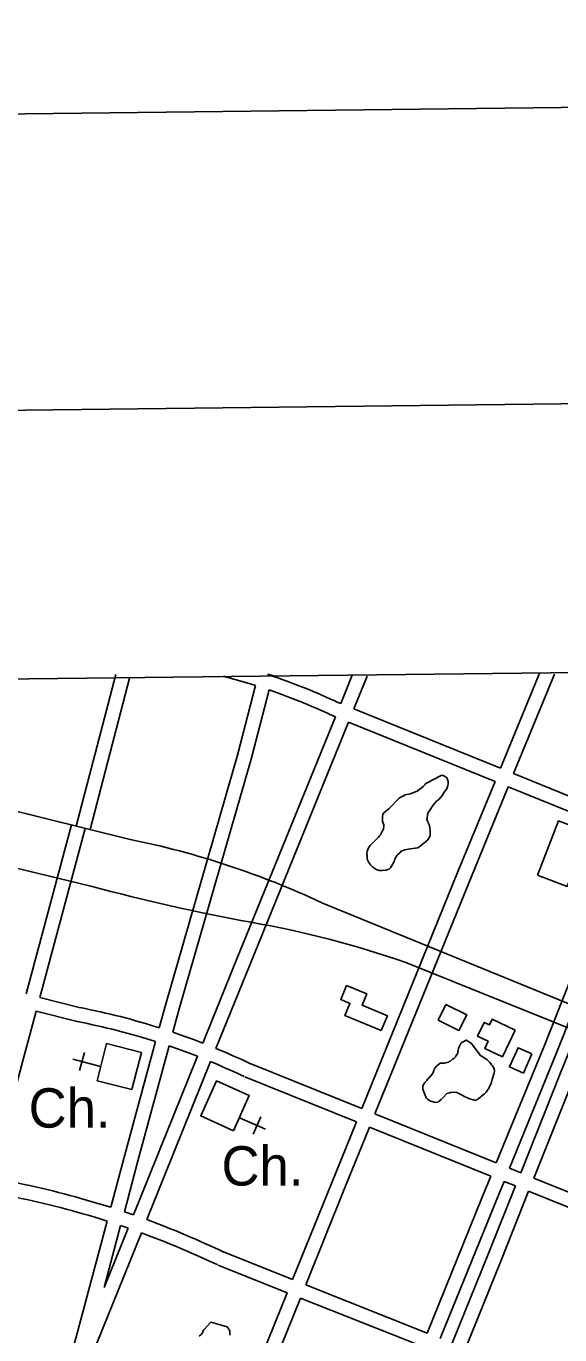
# Model space of a CAD drawing. Extents: x 3677843 to 3715951, y 511991 to 537744.
# Drawn here: x 3699009 to 3700134, y 534400 to 537161 of the extents above; entities that cross this region are included whole.
import ezdxf

# ---------------------------------------------------------------- set-up
doc = ezdxf.new("R2010")
doc.units = 0
for name, color, linetype in [('G-ANNO-NPLT', 7, 'Continuous'), ('V-ANNO-SYMB', 7, 'Continuous'), ('V-BLDG-OTLN', 7, 'Continuous'), ('V-GRID-FRAM', 7, 'Continuous'), ('V-ROAD-CNTR', 7, 'Continuous'), ('V-SITE-OTLN', 7, 'Continuous'), ('V-SITE-OTLN-IDEN', 7, 'Continuous'), ('V-SITE-VEGE', 7, 'Continuous')]:
    doc.layers.add(name, color=color, linetype=linetype)

msp = doc.modelspace()

# ---------------------------------------------------------------- linework, layer by layer
at = {"layer": 'G-ANNO-NPLT'}
msp.add_lwpolyline([(3678703.9, 512574.2), (3715368.2, 512995.5), (3715090.5, 537160.6), (3678426.3, 536739.3)], close=True, dxfattribs=at)
at = {"layer": 'V-ANNO-SYMB'}
msp.add_lwpolyline([(3681446.7, 513230.8), (3714527.7, 513611), (3714264.4, 536526), (3681183.4, 536145.9), (3681446.7, 513230.8)], dxfattribs=at)
at = {"layer": 'V-BLDG-OTLN'}
for points in [[(3700087.3, 535369.8), (3700131.3, 535484.3), (3700193.8, 535460.3), (3700149.8, 535345.8)], [(3699757.6, 535041.7), (3699681, 535073.5), (3699691.7, 535099.3), (3699672.2, 535107.4), (3699684.4, 535136.9), (3699727.1, 535119.2), (3699717.2, 535095.3), (3699770.6, 535073.1)], [(3699894, 535097), (3699877.7, 535063.9), (3699921.4, 535042.3), (3699937.8, 535075.4)], [(3700039.8, 535042.4), (3700012.9, 534986.3), (3699975.7, 535004.1), (3699982.9, 535019.2), (3699960.6, 535029.9), (3699974.6, 535059.1), (3699985.7, 535053.7), (3699991.4, 535065.6)], [(3700075.3, 534992.7), (3700057.3, 534952.2), (3700028.1, 534965.2), (3700046.1, 535005.7)]]:
    msp.add_lwpolyline(points, close=True, dxfattribs=at)
at = {"layer": 'V-GRID-FRAM'}
msp.add_lwpolyline([(3681899.6, 535587.1), (3713561.2, 535950.9), (3713778.1, 517769.3), (3682100.6, 517405.3), (3681899.6, 535587.1)], dxfattribs=at)
at = {"layer": 'V-ROAD-CNTR'}
for points in [[(3699228.3, 535444.9), (3698397.6, 535651.3), (3697903, 535774.2)], [(3699114.7, 535473.3), (3699198, 535793.1)], [(3699143.7, 535465.8), (3699227, 535785.5)], [(3699424.4, 535789.4), (3699474.2, 535775.1), (3699483.5, 535772.4), (3699492.6, 535769.6)], [(3699531, 535790), (3699518, 535793.8)], [(3699523.3, 535791.3), (3699530.1, 535789), (3699539.6, 535785.8), (3699549, 535782.5), (3699558.4, 535779.1), (3699567.7, 535775.7), (3699577, 535772.1), (3699586.3, 535768.6), (3699595.6, 535764.9), (3699604.8, 535761.1), (3699614.1, 535757.3), (3699623.2, 535753.4), (3699632.4, 535749.4), (3699641.5, 535745.4), (3699650.6, 535741.3), (3699659.6, 535737.1), (3699663.6, 535735.2)], [(3699672.2, 535731.8), (3699696.4, 535791.3)], [(3699699.9, 535720.5), (3699728, 535789.4)], [(3700008.8, 535595.1), (3700091.8, 535797.4)], [(3700036.6, 535583.9), (3700122.8, 535793.9)], [(3697451.6, 535769.1), (3698020.6, 535626.5), (3698897.8, 535406.3), (3699145.6, 535346.4)], [(3699289.7, 535047.9), (3699302.7, 535095.6), (3699454.5, 535622.6), (3699492.6, 535769.6)], [(3699318.3, 535038.6), (3699331.6, 535087.6), (3699483.4, 535614.7), (3699521.2, 535760.4)], [(3699521.2, 535760.4), (3699538.9, 535754.2), (3699548.1, 535750.9), (3699557.2, 535747.6), (3699566.3, 535744.1), (3699575.4, 535740.6), (3699584.4, 535737), (3699593.5, 535733.4), (3699602.4, 535729.6), (3699611.4, 535725.8), (3699620.3, 535722), (3699629.2, 535718), (3699638.1, 535714), (3699646.9, 535709.9), (3699650.9, 535708)], [(3699662.9, 535735.5), (3699672.2, 535731.8)], [(3699699.9, 535720.5), (3700008.8, 535595.1)], [(3699381.3, 535015.5), (3699444, 535170.8), (3699660.8, 535704)], [(3699409.2, 535004.3), (3699471.8, 535159.6), (3699688.6, 535692.7)], [(3699651.6, 535707.7), (3699660.8, 535704)], [(3699688.6, 535692.7), (3699997.4, 535567.4)], [(3700036.6, 535583.9), (3700271, 535488.7), (3700288.4, 535481.8)], [(3699716.5, 534877.2), (3699920, 535378.5), (3699997.4, 535567.4)], [(3699744.4, 534865.9), (3699947.8, 535367.2), (3700025.2, 535556.1)], [(3700025.2, 535556.1), (3700259.9, 535460.9), (3700277.3, 535454)], [(3699009.1, 535119.3), (3699104.7, 535475.9)], [(3699038.1, 535111.9), (3699133.7, 535468.1)], [(3700000, 534762.8), (3700100.7, 535009.3), (3700255.6, 535400), (3700277.3, 535454)], [(3700027.9, 534751.6), (3700128.5, 534998.1), (3700283.5, 535388.9), (3700305.1, 535442.9)], [(3700051.6, 534742), (3700135.8, 534952.9), (3700330.9, 535432.7)], [(3700079.5, 534730.8), (3700163.6, 534941.7), (3700358.8, 535421.6)], [(3700502.6, 534955.7), (3699632.6, 535311.5)], [(3699809.3, 535185.6), (3700477.5, 534916.2)], [(3699038.1, 535111.9), (3699123.7, 535090)], [(3698936.3, 534733.3), (3699002.9, 534980.5), (3699030.4, 535082.9)], [(3699030.4, 535082.9), (3699116.3, 535060.9)], [(3699122.9, 535090.2), (3699133.6, 535088.1), (3699144.3, 535085.9), (3699154.9, 535083.7), (3699165.6, 535081.3), (3699176.3, 535078.9), (3699186.9, 535076.4), (3699197.5, 535073.8), (3699208.1, 535071.2), (3699218.7, 535068.4), (3699229.2, 535065.6), (3699239.7, 535062.7), (3699250.2, 535059.8), (3699260.7, 535056.7), (3699271.2, 535053.6), (3699289.7, 535047.9)], [(3699117.1, 535060.8), (3699127.7, 535058.7), (3699138.2, 535056.5), (3699148.6, 535054.3), (3699159.1, 535052), (3699169.5, 535049.7), (3699179.9, 535047.2), (3699190.3, 535044.7), (3699200.7, 535042.1), (3699211, 535039.4), (3699221.4, 535036.7), (3699231.7, 535033.8), (3699242, 535030.9), (3699252.3, 535027.9), (3699281.9, 535019.1)], [(3699318.3, 535038.6), (3699343.7, 535029.6), (3699354, 535025.8), (3699364.2, 535022), (3699381.3, 535015.5)], [(3699187.5, 534669), (3699215, 534771.9), (3699281.9, 535019.1)], [(3699216, 534659.5), (3699244, 534764.1), (3699310.4, 535009.5)], [(3699310.4, 535009.5), (3699323.5, 535004.9), (3699333.6, 535001.3), (3699343.6, 534997.7), (3699370.2, 534987.8)], [(3699409.2, 535004.3), (3699425, 534997.6), (3699435, 534993.2), (3699445, 534988.8), (3699455, 534984.3), (3699464.9, 534979.8), (3699474.8, 534975.1), (3699481.7, 534971.8)], [(3699235.1, 534653), (3699370.2, 534987.8)], [(3699263.4, 534643), (3699397.9, 534976.5)], [(3699397.9, 534976.5), (3699413.2, 534970), (3699423, 534965.7), (3699432.8, 534961.4), (3699442.5, 534957), (3699452.3, 534952.6), (3699462, 534948), (3699468.8, 534944.7)], [(3699480.9, 534972.2), (3699716.5, 534877.2)], [(3699469.7, 534944.4), (3699705.3, 534849.4)], [(3699744.4, 534865.9), (3700000, 534762.8)], [(3699570.7, 534516.7), (3699652.6, 534719.6), (3699705.3, 534849.4)], [(3699598.6, 534505.6), (3699680.4, 534708.4), (3699733.1, 534838.1)], [(3699733.1, 534838.1), (3699988.7, 534735)], [(3700027.9, 534751.6), (3700051.6, 534742)], [(3699854.1, 534403.6), (3699970.6, 534690.6), (3699988.7, 534735)], [(3699882, 534392.5), (3699998.4, 534679.3), (3700016.5, 534723.8)], [(3700016.5, 534723.8), (3700040.5, 534714.1)], [(3700079.5, 534730.8), (3700370.2, 534613.5), (3700397.6, 534602.1)], [(3698980.9, 534722.2), (3698992.9, 534719.8), (3699005, 534717.3), (3699017, 534714.7), (3699029, 534712), (3699041.1, 534709.2), (3699053.1, 534706.4), (3699065, 534703.5), (3699077, 534700.5), (3699088.9, 534697.4), (3699100.9, 534694.3), (3699112.7, 534691.1), (3699124.6, 534687.8), (3699136.5, 534684.4), (3699148.3, 534680.9), (3699160.1, 534677.4), (3699187.5, 534669)], [(3699907.4, 534382.3), (3699983.1, 534570.3), (3700040.5, 534714.1)], [(3699935.3, 534371.2), (3700011, 534559.1), (3700068.3, 534702.9)], [(3700068.3, 534702.9), (3700358.8, 534585.8), (3700386.3, 534574.3)], [(3698974.9, 534692.8), (3698986.9, 534690.4), (3698998.7, 534687.9), (3699010.6, 534685.4), (3699022.4, 534682.7), (3699034.3, 534680), (3699046.1, 534677.2), (3699057.9, 534674.4), (3699069.6, 534671.4), (3699081.4, 534668.4), (3699093.1, 534665.3), (3699104.8, 534662.1), (3699116.5, 534658.9), (3699128.2, 534655.6), (3699139.8, 534652.2), (3699151.4, 534648.7), (3699163, 534645.1), (3699179.7, 534639.9)], [(3699216, 534659.5), (3699235.1, 534653)], [(3699263.4, 534643), (3699288.4, 534633.5), (3699299.9, 534629), (3699311.3, 534624.5), (3699322.8, 534619.9), (3699334.2, 534615.2), (3699345.5, 534610.5), (3699356.9, 534605.7), (3699368.2, 534600.8), (3699379.5, 534595.8), (3699390.7, 534590.7), (3699401.9, 534585.6), (3699413.1, 534580.4), (3699424.3, 534575.2), (3699425.5, 534574.6)], [(3699087, 534293.2), (3699179.7, 534639.9)], [(3699118.1, 534283), (3699252.1, 534615)], [(3699173.3, 534500), (3699208.2, 534630.5)], [(3699173.3, 534500), (3699223.8, 534625.1)], [(3699208.2, 534630.5), (3699220.7, 534626.2), (3699223.8, 534625.1)], [(3699252.1, 534615), (3699266.3, 534609.8), (3699277.6, 534605.5), (3699288.9, 534601.1), (3699300.2, 534596.6), (3699311.5, 534592.1), (3699322.7, 534587.5), (3699333.9, 534582.8), (3699345.1, 534578.1), (3699356.2, 534573.3), (3699367.3, 534568.4), (3699378.4, 534563.4), (3699389.4, 534558.4), (3699400.4, 534553.3), (3699411.4, 534548.1), (3699412.6, 534547.5)], [(3699424.7, 534575), (3699570.7, 534516.7)], [(3699413.5, 534547.1), (3699559.5, 534488.9)], [(3699598.6, 534505.6), (3699854.1, 534403.6)], [(3699427.3, 534161.4), (3699559.5, 534488.9)], [(3699455.1, 534150.1), (3699587.3, 534477.7)], [(3699587.3, 534477.7), (3699842.8, 534375.8)]]:
    msp.add_lwpolyline(points, dxfattribs=at)
for centre, radius, start, end in [((3698872.8, 533688.8), 1791.8, 64.9091, 78.5567), ((3700232.3, 539385.2), 4182.4, 254.9402, 259.68), ((3699101.1, 533131.2), 2173.1, 70.9804, 79.8781)]:
    msp.add_arc(centre, radius, start, end, dxfattribs=at)
at = {"layer": 'V-SITE-OTLN'}
for p, q in [((3699165.6, 534966), (3699107.7, 534981.8)), ((3699132.2, 534995.9), (3699121.7, 534957.3)), ((3699458.8, 534857.6), (3699513.9, 534834)), ((3699487.6, 534823.5), (3699503.4, 534860.2))]:
    msp.add_line(p, q, dxfattribs=at)
for points in [[(3699232.1, 534917.3), (3699158.6, 534935.9), (3699178.4, 535014.4), (3699251.9, 534995.9)], [(3699446.3, 534830.7), (3699377.1, 534861.7), (3699410.3, 534935.7), (3699479.4, 534904.7)]]:
    msp.add_lwpolyline(points, close=True, dxfattribs=at)
at = {"layer": 'V-SITE-VEGE'}
for points in [[(3699851.7, 535562.9), (3699885, 535580.3), (3699889.3, 535579.2), (3699892.1, 535578.1), (3699894.3, 535576.5), (3699897, 535573.2), (3699897.5, 535571), (3699898.6, 535568.3), (3699898.6, 535561.8), (3699897.5, 535555.8), (3699894.2, 535549.8), (3699889.3, 535543.8), (3699887.1, 535539.4), (3699883.3, 535534.5), (3699879, 535529.6), (3699875.1, 535526.3), (3699869.7, 535520.9), (3699866.4, 535516.5), (3699862.6, 535511.1), (3699856, 535500.7), (3699853.9, 535486.5), (3699855.5, 535483.2), (3699856.6, 535480), (3699859.3, 535474.5), (3699860.9, 535463.1), (3699860.9, 535459.2), (3699860.4, 535452.7), (3699858.2, 535447.8), (3699855.5, 535444.5), (3699851.1, 535440.2), (3699843.5, 535434.2), (3699836.9, 535428.7), (3699834.7, 535427.6), (3699829.3, 535426.5), (3699818.9, 535425.4), (3699807.5, 535423.3), (3699799.3, 535420), (3699796.6, 535416.7), (3699793.3, 535414), (3699791.1, 535411.8), (3699787.3, 535406.4), (3699786.2, 535403.6), (3699785.6, 535401.5), (3699784.5, 535398.7), (3699781.8, 535393.3), (3699779.1, 535388.9), (3699776.9, 535385.1), (3699774.2, 535382.4), (3699771.4, 535381.3), (3699767.1, 535380.2), (3699759.4, 535379.7), (3699753.4, 535379.7), (3699746.9, 535381.3), (3699739.8, 535386.8), (3699735.5, 535390.6), (3699731.1, 535396.6), (3699728.9, 535402), (3699727.8, 535404.2), (3699727.8, 535411.3), (3699727.3, 535413.5), (3699727.3, 535415.7), (3699727.8, 535419.5), (3699728.4, 535421.7), (3699730.6, 535427.1), (3699732.2, 535429.8), (3699734.4, 535432.6), (3699737.1, 535435.3), (3699741.5, 535439.1), (3699751.8, 535449.5), (3699753.5, 535452.2), (3699756.2, 535454.9), (3699759.5, 535462), (3699760.6, 535464.7), (3699762.2, 535466.9), (3699763.3, 535473.5), (3699762.8, 535476.2), (3699761.7, 535479.5), (3699760.6, 535481.6), (3699760, 535483.8), (3699760, 535494.2), (3699760.6, 535497.5), (3699763.3, 535501.3), (3699774.2, 535510.5), (3699795.5, 535531.8), (3699798.8, 535534.5), (3699804.2, 535537.3), (3699808.1, 535539.4), (3699819.5, 535541.6), (3699823.9, 535543.2), (3699833.2, 535547.1), (3699835.9, 535548.7), (3699841.9, 535553.1), (3699846.2, 535556.9), (3699849.5, 535560.1)], [(3699946.9, 535015.2), (3699966.5, 534989), (3699973.6, 534985.2), (3699978, 534982.5), (3699980.7, 534980.3), (3699986.7, 534974.3), (3699990, 534969.9), (3699992.2, 534967.2), (3699995.4, 534961.7), (3699996, 534955.2), (3699995.4, 534952.5), (3699992.7, 534943.2), (3699991.6, 534939.4), (3699990, 534932.8), (3699988.3, 534928.5), (3699985.6, 534923.6), (3699984.5, 534919.8), (3699982.9, 534918.1), (3699979, 534912.1), (3699975.2, 534908.3), (3699968.7, 534903.4), (3699966.5, 534901.2), (3699959.4, 534895.8), (3699956.1, 534895.2), (3699953.9, 534895.2), (3699943.6, 534898), (3699939.2, 534900.1), (3699932.1, 534902.9), (3699929.4, 534905.1), (3699916.9, 534911.1), (3699913, 534911.6), (3699903.8, 534911.1), (3699901.6, 534910.5), (3699896.1, 534908.9), (3699887.9, 534900.7), (3699884.1, 534896.3), (3699879.8, 534893.1), (3699878.1, 534891.4), (3699872.1, 534890.4), (3699868.9, 534890.9), (3699865, 534892.5), (3699861.2, 534893.1), (3699855.2, 534896.9), (3699853, 534899.1), (3699851.4, 534902.4), (3699848.7, 534908.9), (3699847.6, 534912.7), (3699845.4, 534918.2), (3699845.4, 534925.8), (3699847.1, 534928.5), (3699849.8, 534932.4), (3699853.6, 534936.2), (3699854.7, 534938.9), (3699857.4, 534941.1), (3699861.2, 534946), (3699865.6, 534950.9), (3699867.8, 534955.3), (3699868.3, 534957.4), (3699869.4, 534960.2), (3699873.8, 534966.7), (3699882, 534973.3), (3699884.2, 534973.3), (3699890.7, 534973.3), (3699899.4, 534974.9), (3699901.1, 534976.5), (3699903.3, 534977.6), (3699907.6, 534981.4), (3699910.9, 534983.1), (3699914.2, 534986.3), (3699915.3, 534989.1), (3699916.9, 534991.2), (3699919.1, 534994.5), (3699919.1, 534996.7), (3699920.7, 535003.8), (3699921.8, 535007.6), (3699923.5, 535010.3), (3699925.6, 535014.7), (3699927.3, 535016.9), (3699930.5, 535018), (3699936.5, 535021.8)]]:
    msp.add_lwpolyline(points, close=True, dxfattribs=at)
msp.add_lwpolyline([(3699373.9, 534397.5), (3699378.3, 534400.8), (3699380.5, 534404.1), (3699383.2, 534410.1), (3699384.8, 534412.2), (3699396.9, 534425.3), (3699398.5, 534427), (3699432.8, 534416.6), (3699436.1, 534412.2), (3699437.8, 534409.5), (3699438.3, 534406.8), (3699438.3, 534399.1)], dxfattribs=at)

# ---------------------------------------------------------------- texts
at = {"layer": 'V-SITE-OTLN-IDEN'}
for p in [(3699014.2, 534837.1), (3699420.8, 534714.9)]:
    msp.add_text('Ch.', height=83, dxfattribs=at).set_placement(p)

doc.saveas('drawing.dxf')
